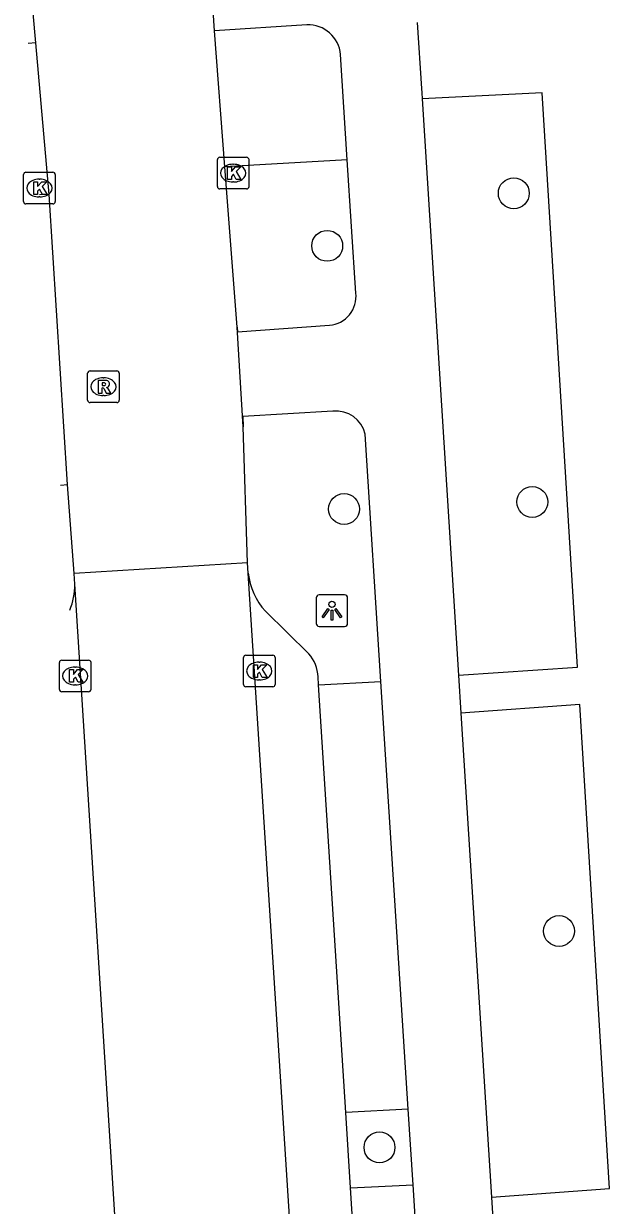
# Model space of a CAD drawing. Extents: x 160732 to 162105, y 387428 to 388479.
# Drawn here: x 160777.55 to 160796.1, y 387589.69 to 387627.08 of the extents above; entities that cross this region are included whole.
import ezdxf

# ---------------------------------------------------------------- set-up
doc = ezdxf.new("R2010")
doc.units = 0
for name, color, linetype in [('IMGEO_Boom', 7, 'Continuous'), ('IMGEO_Fietspad_gesloten', 7, 'Continuous'), ('IMGEO_Kolk', 7, 'Continuous'), ('IMGEO_Lichtpunt', 7, 'Continuous'), ('IMGEO_Parkeervlak_open', 7, 'Continuous'), ('IMGEO_Rijbaan_lokaal_gesloten', 7, 'Continuous'), ('IMGEO_Rioolput', 7, 'Continuous'), ('IMGEO_Verkeerseiland_open', 7, 'Continuous'), ('IMGEO_Voetpad_open', 7, 'Continuous')]:
    doc.layers.add(name, color=color, linetype=linetype)

msp = doc.modelspace()

# ---------------------------------------------------------------- linework, layer by layer
at = {"layer": 'IMGEO_Boom'}
for centre in [(160793.069, 387621.71), (160787.163, 387620.047), (160793.654, 387611.946), (160787.696, 387611.721), (160794.501, 387598.371), (160788.818, 387591.527)]:
    msp.add_circle(centre, 0.489, dxfattribs=at)
at = {"layer": 'IMGEO_Fietspad_gesloten'}
for points in [[(160786.519, 387627.042), (160783.594, 387626.85)], [(160790.013, 387627.111), (160790.145, 387625.026), (160790.154, 387624.887), (160790.166, 387624.694)], [(160777.937, 387626.465), (160777.699, 387626.448)], [(160787.799, 387622.772), (160787.587, 387626.097)], [(160790.166, 387624.694), (160791.317, 387606.464)], [(160788.069, 387618.554), (160787.799, 387622.772)], [(160784.316, 387617.473), (160784.327, 387617.326), (160787.238, 387617.535)], [(160787.345, 387614.821), (160784.495, 387614.647), (160784.505, 387614.327)], [(160788.864, 387606.27), (160788.365, 387614.09)], [(160789.727, 387592.733), (160788.864, 387606.27)], [(160791.317, 387606.464), (160791.393, 387605.268)], [(160791.393, 387605.268), (160792.361, 387589.955)], [(160789.879, 387590.341), (160789.727, 387592.733)], [(160790.942, 387573.662), (160789.879, 387590.341)], [(160792.361, 387589.955), (160792.436, 387588.761)]]:
    msp.add_lwpolyline(points, dxfattribs=at)
for centre, radius, start, end in [((160786.55, 387626.001), 1.042, 5.2958, 91.6973), ((160787.159, 387618.448), 0.917, 274.9719, 6.6332), ((160787.431, 387613.864), 0.961, 13.5872, 95.157)]:
    msp.add_arc(centre, radius, start, end, dxfattribs=at)
at = {"layer": 'IMGEO_Kolk'}
for p, q in [((160783.686, 387621.922), (160783.686, 387622.774)), ((160783.761, 387622.848), (160784.613, 387622.848)), ((160784.687, 387622.774), (160784.687, 387621.922)), ((160777.627, 387622.375), (160778.479, 387622.375)), ((160784.174, 387622.628), (160784.199, 387622.628)), ((160777.552, 387621.449), (160777.552, 387622.301)), ((160778.04, 387622.155), (160778.065, 387622.155)), ((160778.553, 387622.301), (160778.553, 387621.449)), ((160784.197, 387622.068), (160784.172, 387622.068)), ((160778.063, 387621.595), (160778.038, 387621.595)), ((160784.613, 387621.848), (160783.761, 387621.848)), ((160778.479, 387621.375), (160777.627, 387621.375)), ((160784.513, 387606.171), (160784.513, 387607.023)), ((160784.588, 387607.097), (160785.44, 387607.097)), ((160785.514, 387607.023), (160785.514, 387606.171)), ((160778.684, 387606.015), (160778.684, 387606.867)), ((160778.759, 387606.941), (160779.611, 387606.941)), ((160779.172, 387606.721), (160779.197, 387606.721)), ((160779.685, 387606.867), (160779.685, 387606.015)), ((160785.001, 387606.877), (160785.026, 387606.877)), ((160785.024, 387606.317), (160784.999, 387606.317)), ((160779.611, 387605.941), (160778.759, 387605.941)), ((160779.195, 387606.161), (160779.17, 387606.161)), ((160785.44, 387606.097), (160784.588, 387606.097))]:
    msp.add_line(p, q, dxfattribs=at)
for points in [[(160783.686, 387621.922), (160783.686, 387622.774)], [(160783.761, 387622.848), (160784.613, 387622.848)], [(160784.687, 387622.774), (160784.687, 387621.922)], [(160777.627, 387622.375), (160778.479, 387622.375)], [(160784.007, 387622.548), (160784.13, 387622.548), (160784.13, 387622.397), (160784.26, 387622.548), (160784.424, 387622.548), (160784.278, 387622.397), (160784.431, 387622.148), (160784.279, 387622.148), (160784.194, 387622.312), (160784.13, 387622.245), (160784.13, 387622.148), (160784.007, 387622.148), (160784.007, 387622.548)], [(160777.552, 387621.449), (160777.552, 387622.301)], [(160777.873, 387622.075), (160777.996, 387622.075), (160777.996, 387621.924), (160778.126, 387622.075), (160778.29, 387622.075), (160778.144, 387621.924), (160778.297, 387621.675), (160778.145, 387621.675), (160778.06, 387621.839), (160777.996, 387621.772), (160777.996, 387621.675), (160777.873, 387621.675), (160777.873, 387622.075)], [(160778.553, 387622.301), (160778.553, 387621.449)], [(160784.613, 387621.848), (160783.761, 387621.848)], [(160778.479, 387621.375), (160777.627, 387621.375)], [(160784.513, 387606.171), (160784.513, 387607.023)], [(160784.588, 387607.097), (160785.44, 387607.097)], [(160785.514, 387607.023), (160785.514, 387606.171)], [(160778.684, 387606.015), (160778.684, 387606.867)], [(160778.759, 387606.941), (160779.611, 387606.941)], [(160779.005, 387606.641), (160779.128, 387606.641), (160779.128, 387606.49), (160779.258, 387606.641), (160779.422, 387606.641), (160779.276, 387606.49), (160779.429, 387606.241), (160779.277, 387606.241), (160779.192, 387606.405), (160779.128, 387606.338), (160779.128, 387606.241), (160779.005, 387606.241), (160779.005, 387606.641)], [(160779.685, 387606.867), (160779.685, 387606.015)], [(160784.834, 387606.797), (160784.957, 387606.797), (160784.957, 387606.646), (160785.087, 387606.797), (160785.251, 387606.797), (160785.105, 387606.646), (160785.258, 387606.397), (160785.106, 387606.397), (160785.021, 387606.561), (160784.957, 387606.494), (160784.957, 387606.397), (160784.834, 387606.397), (160784.834, 387606.797)], [(160779.611, 387605.941), (160778.759, 387605.941)], [(160785.44, 387606.097), (160784.588, 387606.097)]]:
    msp.add_lwpolyline(points, dxfattribs=at)
for centre, start, end in [((160783.763, 387622.772), 91.552, 178.448), ((160783.763, 387622.772), 91.552, 178.448), ((160784.611, 387622.772), 1.552, 88.448), ((160784.611, 387622.772), 1.552, 88.448), ((160777.629, 387622.299), 91.552, 178.448), ((160777.629, 387622.299), 91.552, 178.448), ((160778.477, 387622.299), 1.552, 88.448), ((160778.477, 387622.299), 1.552, 88.448), ((160783.763, 387621.924), 181.552, 268.448), ((160783.763, 387621.924), 181.552, 268.448), ((160784.611, 387621.924), 271.552, 358.448), ((160784.611, 387621.924), 271.552, 358.448), ((160777.629, 387621.451), 181.552, 268.448), ((160777.629, 387621.451), 181.552, 268.448), ((160778.477, 387621.451), 271.552, 358.448), ((160778.477, 387621.451), 271.552, 358.448), ((160784.59, 387607.021), 91.552, 178.448), ((160784.59, 387607.021), 91.552, 178.448), ((160785.438, 387607.021), 1.552, 88.448), ((160785.438, 387607.021), 1.552, 88.448), ((160778.761, 387606.865), 91.552, 178.448), ((160778.761, 387606.865), 91.552, 178.448), ((160779.609, 387606.865), 1.552, 88.448), ((160779.609, 387606.865), 1.552, 88.448), ((160778.761, 387606.017), 181.552, 268.448), ((160778.761, 387606.017), 181.552, 268.448), ((160779.609, 387606.017), 271.552, 358.448), ((160779.609, 387606.017), 271.552, 358.448), ((160784.59, 387606.173), 181.552, 268.448), ((160784.59, 387606.173), 181.552, 268.448), ((160785.438, 387606.173), 271.552, 358.448), ((160785.438, 387606.173), 271.552, 358.448)]:
    msp.add_arc(centre, 0.0765, start, end, dxfattribs=at)
for centre, major_axis, ratio, start_param, end_param in [((160784.173, 387622.348), (-0.387, 0.002), 0.722429, 4.712389, 7.853982), ((160784.198, 387622.348), (-0.39, 0.002), 0.717154, 1.570796, 4.712389), ((160778.039, 387621.875), (-0.387, 0.002), 0.722429, 4.712389, 7.853982), ((160778.064, 387621.875), (-0.39, 0.002), 0.717154, 1.570796, 4.712389), ((160779.171, 387606.441), (-0.387, 0.002), 0.722429, 4.712389, 7.853982), ((160779.196, 387606.441), (-0.39, 0.002), 0.717154, 1.570796, 4.712389), ((160785, 387606.597), (-0.387, 0.002), 0.722429, 4.712389, 7.853982), ((160785.025, 387606.597), (-0.39, 0.002), 0.717154, 1.570796, 4.712389)]:
    msp.add_ellipse(centre, major_axis=major_axis, ratio=ratio, start_param=start_param, end_param=end_param, dxfattribs=at)
at = {"layer": 'IMGEO_Lichtpunt'}
for p, q in [((160786.813, 387608.908), (160786.813, 387608.101)), ((160786.813, 387608.908), (160786.813, 387608.101)), ((160787.715, 387609.003), (160786.907, 387609.003)), ((160787.715, 387609.003), (160786.907, 387609.003)), ((160787.809, 387608.101), (160787.809, 387608.908)), ((160787.809, 387608.101), (160787.809, 387608.908)), ((160786.907, 387608.007), (160787.715, 387608.007)), ((160786.907, 387608.007), (160787.715, 387608.007))]:
    msp.add_line(p, q, dxfattribs=at)
for points in [[(160787.187, 387608.572), (160787.226, 387608.544), (160787.038, 387608.282), (160787, 387608.309), (160787.187, 387608.572)], [(160787.289, 387608.524), (160787.336, 387608.524), (160787.336, 387608.202), (160787.289, 387608.202), (160787.289, 387608.524)], [(160787.399, 387608.544), (160787.437, 387608.571), (160787.624, 387608.309), (160787.585, 387608.281), (160787.399, 387608.544)]]:
    msp.add_lwpolyline(points, dxfattribs=at)
msp.add_circle((160787.312, 387608.706), 0.0994, dxfattribs=at)
for centre, start, end in [((160786.907, 387608.908), 90, 180), ((160786.907, 387608.908), 90, 180), ((160787.715, 387608.908), 0, 90), ((160787.715, 387608.908), 0, 90), ((160786.907, 387608.101), 180, 270), ((160786.907, 387608.101), 180, 270), ((160787.715, 387608.101), 270, 0), ((160787.715, 387608.101), 270, 360)]:
    msp.add_arc(centre, 0.0946, start, end, dxfattribs=at)
at = {"layer": 'IMGEO_Parkeervlak_open'}
for points in [[(160786.58, 387607.143), (160785.206, 387608.491)], [(160786.889, 387606.163), (160786.873, 387606.41)], [(160787.899, 387590.248), (160787.748, 387592.634)]]:
    msp.add_lwpolyline(points, dxfattribs=at)
for centre, radius, start, end in [((160786.83, 387609.946), 2.181, 186.6742, 221.8685), ((160777.23, 387609.285), 1.94, 336.7742, 1.9321), ((160785.716, 387606.373), 1.158, 1.855, 41.7209)]:
    msp.add_arc(centre, radius, start, end, dxfattribs=at)
at = {"layer": 'IMGEO_Rijbaan_lokaal_gesloten'}
for points in [[(160783.594, 387626.85), (160783.43, 387629.448)], [(160777.937, 387626.465), (160777.706, 387629.067)], [(160783.925, 387622.545), (160783.594, 387626.85)], [(160778.363, 387621.675), (160777.937, 387626.465)], [(160784.316, 387617.473), (160783.925, 387622.545)], [(160778.945, 387612.496), (160778.363, 387621.675)], [(160784.505, 387614.327), (160784.316, 387617.473)], [(160784.639, 387610.016), (160784.505, 387614.327)], [(160779.149, 387609.687), (160778.945, 387612.496)], [(160784.639, 387610.016), (160779.149, 387609.687)], [(160784.664, 387609.693), (160784.639, 387610.016)], [(160779.169, 387609.35), (160779.149, 387609.687)], [(160790.465, 387519.422), (160784.664, 387609.693)], [(160780.621, 387586.572), (160779.169, 387609.35)]]:
    msp.add_lwpolyline(points, dxfattribs=at)
at = {"layer": 'IMGEO_Rioolput'}
for p, q in [((160779.579, 387615.165), (160779.579, 387616.017)), ((160779.654, 387616.091), (160780.506, 387616.091)), ((160780.58, 387616.017), (160780.58, 387615.165)), ((160780.067, 387615.871), (160780.092, 387615.871)), ((160780.09, 387615.311), (160780.065, 387615.311)), ((160780.506, 387615.091), (160779.654, 387615.091))]:
    msp.add_line(p, q, dxfattribs=at)
for points in [[(160779.579, 387615.165), (160779.579, 387616.017)], [(160779.654, 387616.091), (160780.506, 387616.091)], [(160780.58, 387616.017), (160780.58, 387615.165)], [(160780.168, 387615.789), (160779.916, 387615.791), (160779.916, 387615.391)], [(160780.094, 387615.71), (160780.04, 387615.71), (160780.04, 387615.629)], [(160780.04, 387615.629), (160780.092, 387615.629)], [(160779.916, 387615.391), (160780.04, 387615.391), (160780.04, 387615.553), (160780.051, 387615.553)], [(160780.098, 387615.524), (160780.169, 387615.391), (160780.309, 387615.391), (160780.244, 387615.517)], [(160780.506, 387615.091), (160779.654, 387615.091)]]:
    msp.add_lwpolyline(points, dxfattribs=at)
for centre, radius, start, end in [((160779.656, 387616.015), 0.0765, 91.552, 178.448), ((160779.656, 387616.015), 0.0765, 91.552, 178.448), ((160780.504, 387616.015), 0.0765, 1.552, 88.448), ((160780.504, 387616.015), 0.0765, 1.552, 88.448), ((160780.076, 387615.818), 0.19, 274.7715, 282.9687), ((160780.1, 387615.614), 0.0964, 77.0061, 93.1865), ((160780.114, 387615.671), 0.0378, 276.6634, 79.6772), ((160780.167, 387615.679), 0.109, 350.3612, 89.416), ((160780.165, 387615.679), 0.112, 277.5842, 350.9817), ((160780.05, 387615.5), 0.0533, 26.0293, 88.6989), ((160780.149, 387615.464), 0.108, 29.5134, 73.7905), ((160779.656, 387615.167), 0.0765, 181.552, 268.448), ((160779.656, 387615.167), 0.0765, 181.552, 268.448), ((160780.504, 387615.167), 0.0765, 271.552, 358.448), ((160780.504, 387615.167), 0.0765, 271.552, 358.448)]:
    msp.add_arc(centre, radius, start, end, dxfattribs=at)
for centre, major_axis, ratio, start_param, end_param in [((160780.066, 387615.591), (-0.387, 0.002), 0.722429, 4.712389, 7.853982), ((160780.091, 387615.591), (-0.39, 0.002), 0.717154, 1.570796, 4.712389)]:
    msp.add_ellipse(centre, major_axis=major_axis, ratio=ratio, start_param=start_param, end_param=end_param, dxfattribs=at)
at = {"layer": 'IMGEO_Verkeerseiland_open'}
for points in [[(160778.363, 387621.675), (160778.05, 387621.657)], [(160778.723, 387612.481), (160778.945, 387612.496)]]:
    msp.add_lwpolyline(points, dxfattribs=at)
at = {"layer": 'IMGEO_Voetpad_open'}
for points in [[(160791.317, 387606.464), (160795.086, 387606.715), (160793.972, 387624.886), (160790.166, 387624.694)], [(160787.799, 387622.772), (160783.925, 387622.545)], [(160786.889, 387606.163), (160788.864, 387606.27)], [(160787.748, 387592.634), (160786.889, 387606.163)], [(160792.361, 387589.955), (160796.095, 387590.23), (160795.163, 387605.539), (160791.393, 387605.268)], [(160789.727, 387592.733), (160787.748, 387592.634)], [(160787.899, 387590.248), (160789.879, 387590.341)], [(160788.963, 387573.502), (160787.899, 387590.248)]]:
    msp.add_lwpolyline(points, dxfattribs=at)

doc.saveas('drawing.dxf')
